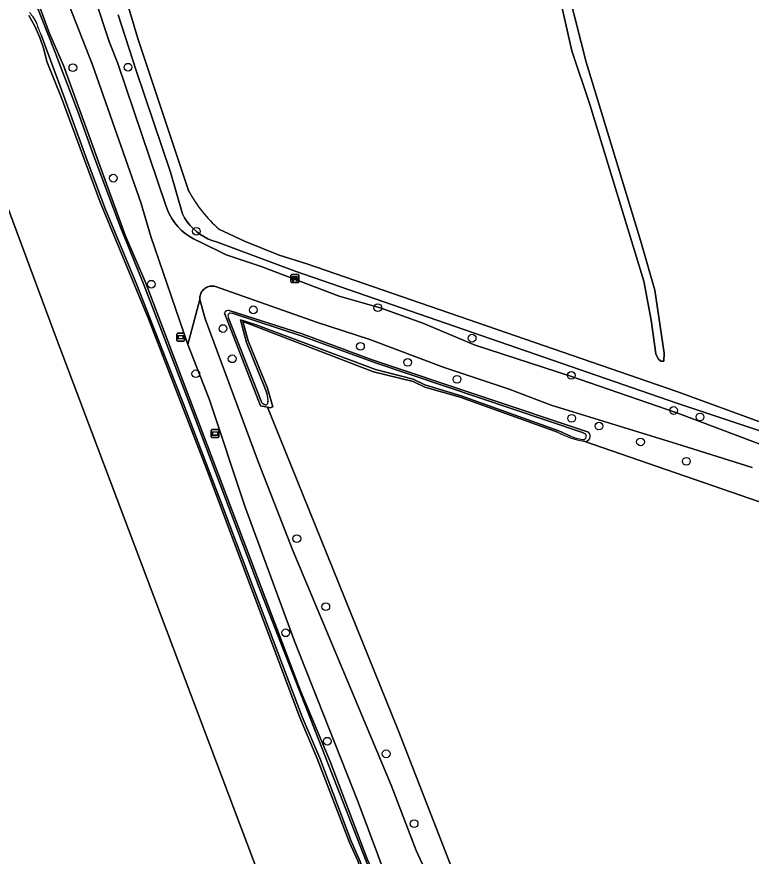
# Model space of a CAD drawing. Extents: x 162722 to 165104, y 384719 to 386284.
# Drawn here: x 163416.6 to 163509.4, y 385839.4 to 385945.5 of the extents above; entities that cross this region are included whole.
import ezdxf

# ---------------------------------------------------------------- set-up
doc = ezdxf.new("R2010")
doc.units = 0
for name, color, linetype in [('IMGEO_Bank', 7, 'Continuous'), ('IMGEO_Boom', 7, 'Continuous'), ('IMGEO_Erf', 7, 'Continuous'), ('IMGEO_Gemengd_bos', 7, 'Continuous'), ('IMGEO_Grasland_overig', 7, 'Continuous'), ('IMGEO_Groenvoorziening', 7, 'Continuous'), ('IMGEO_Hek', 7, 'Continuous'), ('IMGEO_Loofbos', 7, 'Continuous'), ('IMGEO_Oever', 7, 'Continuous'), ('IMGEO_Voetpad_halfverhard', 7, 'Continuous'), ('IMGEO_Waterloop', 7, 'Continuous'), ('IMGEO_Wegwijzer', 7, 'Continuous')]:
    doc.layers.add(name, color=color, linetype=linetype)

msp = doc.modelspace()

# ---------------------------------------------------------------- linework, layer by layer
at = {"layer": 'IMGEO_Bank'}
for p, q in [((163451.26, 385911.99), (163451.26, 385912.83)), ((163451.26, 385912.83), (163451.26, 385911.99)), ((163451.33, 385912.91), (163452.17, 385912.91)), ((163452.17, 385912.91), (163451.33, 385912.91)), ((163451.95, 385912.31), (163451.56, 385912.31)), ((163451.57, 385912.42), (163451.57, 385912.53)), ((163451.61, 385912.53), (163451.61, 385912.42)), ((163451.9, 385912.53), (163451.62, 385912.53)), ((163451.62, 385912.41), (163451.9, 385912.41)), ((163451.91, 385912.42), (163451.91, 385912.53)), ((163451.95, 385912.53), (163451.95, 385912.42)), ((163452.26, 385912.84), (163452.26, 385912)), ((163452.26, 385912), (163452.26, 385912.84)), ((163452.18, 385911.91), (163451.34, 385911.91)), ((163451.34, 385911.91), (163452.18, 385911.91))]:
    msp.add_line(p, q, dxfattribs=at)
for points in [[(163451.51, 385912.31), (163451.36, 385912.31), (163451.47, 385912.41), (163451.56, 385912.41)], [(163451.56, 385912.53), (163451.47, 385912.53), (163451.47, 385912.69), (163452.04, 385912.69), (163452.04, 385912.53), (163451.96, 385912.53)], [(163451.56, 385912.31), (163451.56, 385912.1), (163451.51, 385912.1), (163451.51, 385912.31)], [(163451.96, 385912.41), (163452.04, 385912.41), (163452.15, 385912.31), (163452.01, 385912.31)], [(163452, 385912.31), (163452, 385912.1), (163451.96, 385912.1), (163451.96, 385912.31)]]:
    msp.add_lwpolyline(points, dxfattribs=at)
for centre, radius, start, end in [((163451.34, 385912.84), 0.0779, 92.4484, 184.2845), ((163451.34, 385912.84), 0.0779, 92.4484, 184.2845), ((163451.51, 385912.3), 0.00671, 2.8957, 87.1043), ((163451.56, 385912.53), 0.00671, 2.8957, 87.1043), ((163451.56, 385912.42), 0.00671, 272.8957, 357.1043), ((163451.56, 385912.3), 0.00671, 92.8957, 177.1043), ((163451.62, 385912.53), 0.00671, 92.8957, 177.1043), ((163451.62, 385912.42), 0.00671, 182.8957, 267.1043), ((163451.9, 385912.53), 0.00671, 2.8957, 87.1043), ((163451.9, 385912.42), 0.00671, 272.8957, 357.1043), ((163451.96, 385912.53), 0.00671, 92.8957, 177.1043), ((163451.96, 385912.42), 0.00671, 182.8957, 267.1043), ((163451.95, 385912.3), 0.00671, 2.8957, 87.1043), ((163452.01, 385912.3), 0.00671, 92.8957, 177.1043), ((163452.18, 385912.84), 0.0779, 2.4484, 94.2845), ((163452.18, 385912.84), 0.0779, 2.4484, 94.2845), ((163451.34, 385911.99), 0.0779, 182.4484, 274.2845), ((163451.34, 385911.99), 0.0779, 182.4484, 274.2845), ((163452.18, 385911.99), 0.0779, 272.4484, 4.2845), ((163452.18, 385911.99), 0.0779, 272.4484, 4.2845)]:
    msp.add_arc(centre, radius, start, end, dxfattribs=at)
at = {"layer": 'IMGEO_Boom'}
for centre in [(163423.7, 385939.05), (163430.67, 385939.11), (163428.8, 385925.1), (163439.3, 385918.39), (163433.62, 385911.7), (163462.23, 385908.74), (163446.5, 385908.46), (163442.66, 385906.1), (163474.15, 385904.88), (163460.04, 385903.85), (163443.83, 385902.28), (163466, 385901.82), (163439.23, 385900.39), (163486.68, 385900.18), (163472.24, 385899.68), (163486.73, 385894.75), (163499.61, 385895.75), (163502.95, 385894.93), (163490.18, 385893.78), (163495.43, 385891.78), (163501.22, 385889.33), (163452, 385879.56), (163455.66, 385870.96), (163450.6, 385867.67), (163455.85, 385853.97), (163463.29, 385852.38), (163466.82, 385843.56)]:
    msp.add_circle(centre, 0.489, dxfattribs=at)
at = {"layer": 'IMGEO_Erf'}
msp.add_lwpolyline([(163475.07, 385764.06), (163473.07, 385768.32), (163466.29, 385788.1), (163464.36, 385792.39), (163461.47, 385800.41), (163458.67, 385807.14), (163458.16, 385809.1), (163450.56, 385828.2), (163446.52, 385838.91), (163421.32, 385905.6), (163409.34, 385937.83), (163407.99, 385940.65), (163405.02, 385947.81), (163401.15, 385945.28), (163399.49, 385946.4), (163404.2, 385949.79), (163380.66, 385986.11), (163352.81, 385968.46)], dxfattribs=at)
at = {"layer": 'IMGEO_Gemengd_bos'}
for points in [[(163484.96, 385893), (163472.64, 385897.42), (163468.16, 385898.69), (163466.71, 385899.42), (163461.69, 385900.65), (163445.19, 385906.97), (163445.83, 385904.55), (163448.31, 385898.58), (163448.96, 385896.22), (163448.61, 385896.09), (163448.3, 385896.15), (163464.81, 385855.35), (163471.37, 385838.47), (163472.96, 385835.32), (163474.55, 385831.5), (163476.65, 385827.03), (163480.49, 385817.8), (163483.69, 385808.67), (163490.95, 385789.18), (163494.31, 385780.84), (163500, 385767.83), (163507.71, 385750)], [(163728.55, 385826.49), (163723.01, 385825.55), (163721.98, 385825.38), (163704.67, 385816.92), (163592.18, 385853.68), (163516.33, 385881.17), (163516.32, 385855.54), (163516.9, 385844.49), (163516.64, 385832), (163516.88, 385815.08), (163516.43, 385808.86), (163515.31, 385809.09), (163515.55, 385813.2), (163515.62, 385818.84), (163515.44, 385828.75), (163515.48, 385834.94), (163514.79, 385843.99), (163514.67, 385856.48), (163514.96, 385882.64), (163488.27, 385891.86)]]:
    msp.add_lwpolyline(points, dxfattribs=at)
msp.add_arc((163490.16, 385902.81), 11.11, 242.0942, 260.2395, dxfattribs=at)
at = {"layer": 'IMGEO_Grasland_overig'}
for points in [[(163424.63, 385953.47), (163428.33, 385942.23), (163429.38, 385939.57), (163435.42, 385921.77), (163435.62, 385921.16), (163435.88, 385920.58), (163436.19, 385920.02), (163436.54, 385919.49), (163436.95, 385918.99), (163437.39, 385918.54), (163437.88, 385918.12), (163438.4, 385917.75), (163438.95, 385917.42), (163439.52, 385917.15), (163439.59, 385917.12), (163443.06, 385915.41), (163447.48, 385913.94), (163457.36, 385910.2), (163462.66, 385908.69), (163467.93, 385906.77), (163474.52, 385903.99), (163486.6, 385900.07), (163500, 385895.44), (163512.54, 385890.74)], [(163511.53, 385892.86), (163500, 385896.68), (163451.81, 385913.34), (163441.83, 385917.06), (163441.28, 385917.23), (163440.76, 385917.45), (163440.25, 385917.71), (163439.76, 385918.01), (163439.31, 385918.35), (163438.88, 385918.73), (163438.49, 385919.15), (163438.13, 385919.6), (163437.82, 385920.07), (163437.54, 385920.57), (163436.02, 385925.85), (163431.68, 385938.68), (163429.42, 385945.71)], [(163509.52, 385888.53), (163500, 385891.54), (163484.13, 385896.44), (163478.84, 385898.43), (163470.61, 385901.2), (163461.22, 385904.71), (163454.47, 385906.92), (163441.71, 385911.42), (163441.57, 385911.45), (163441.43, 385911.46), (163441.29, 385911.47), (163441.15, 385911.46), (163441.02, 385911.44), (163440.88, 385911.41), (163440.74, 385911.36), (163440.62, 385911.31), (163440.49, 385911.24), (163440.38, 385911.16), (163440.27, 385911.07), (163440.17, 385910.98), (163440.08, 385910.87), (163439.99, 385910.76), (163439.92, 385910.64), (163439.86, 385910.51), (163439.82, 385910.38), (163439.78, 385910.24), (163439.75, 385910.1), (163439.74, 385909.96), (163439.74, 385909.82), (163439.74, 385909.79), (163440.42, 385907.33), (163447.14, 385889.17), (163451.48, 385878.06), (163463.92, 385848.41), (163467.06, 385840.16), (163468.39, 385837.34)], [(163500, 385757.07), (163493.1, 385773.91), (163488.46, 385786.08), (163484.51, 385795.52), (163481.69, 385803.14), (163472.45, 385826.49), (163468.39, 385837.34), (163467.06, 385840.16), (163463.92, 385848.41), (163451.48, 385878.06), (163447.14, 385889.17), (163440.42, 385907.33), (163439.74, 385909.79), (163438.23, 385904.08), (163440.98, 385897.09), (163445.42, 385883.66), (163451.72, 385866.6), (163459.76, 385846.26), (163463.56, 385836.13), (163466.05, 385830.61), (163468.09, 385825.26), (163470.49, 385819.6), (163490.07, 385769.76), (163498.37, 385750)], [(163507.71, 385750), (163500, 385767.83), (163494.31, 385780.84), (163490.95, 385789.18), (163483.69, 385808.67), (163480.49, 385817.8), (163476.65, 385827.03), (163474.55, 385831.5), (163472.96, 385835.32), (163471.37, 385838.47), (163464.81, 385855.35), (163448.3, 385896.15), (163447.42, 385896.33), (163442.88, 385908.04)], [(163443.46, 385908.37), (163452.69, 385905.44), (163461.54, 385902.15), (163488.84, 385893)], [(163488.27, 385891.86), (163514.96, 385882.64), (163515, 385885.59), (163516.22, 385885.26), (163516.33, 385881.17), (163592.18, 385853.68)]]:
    msp.add_lwpolyline(points, dxfattribs=at)
for centre, radius, start, end in [((163443.33, 385907.91), 0.473, 75.0177, 164.7279), ((163488.44, 385892.49), 0.648, 255.5196, 51.7946)]:
    msp.add_arc(centre, radius, start, end, dxfattribs=at)
at = {"layer": 'IMGEO_Groenvoorziening'}
for points in [[(163498.37, 385750), (163490.07, 385769.76), (163470.49, 385819.6), (163468.09, 385825.26), (163466.05, 385830.61), (163463.56, 385836.13), (163459.76, 385846.26), (163451.72, 385866.6), (163445.42, 385883.66), (163440.98, 385897.09), (163438.23, 385904.08), (163433.55, 385917.71), (163432.27, 385922.01), (163426.2, 385939.42), (163421.5, 385951.36)], [(163418.98, 385948.23), (163420.74, 385943.36), (163422.52, 385939.32), (163430.31, 385917.88), (163432.93, 385911.85), (163452.46, 385860.32), (163456.2, 385851.39), (163460.91, 385838.98), (163462.26, 385836), (163465.83, 385826.65), (163467.4, 385823.21), (163479.98, 385790.55), (163485.17, 385777.94), (163497.23, 385750)], [(163405.02, 385947.81), (163407.99, 385940.65), (163409.34, 385937.83), (163421.32, 385905.6), (163446.52, 385838.91), (163450.56, 385828.2), (163458.16, 385809.1), (163458.67, 385807.14), (163461.47, 385800.41), (163464.36, 385792.39), (163466.29, 385788.1), (163473.07, 385768.32), (163475.07, 385764.06)], [(163491.57, 385757.52), (163483.93, 385775.42), (163475.86, 385796.72), (163468.26, 385817.3), (163464.55, 385826.71), (163462.27, 385831.7), (163460.84, 385835.36), (163459.71, 385838.85), (163458.64, 385841.19), (163454.58, 385851.8), (163452.37, 385856.95), (163440.58, 385888.39), (163433.24, 385907.33), (163427.15, 385922.07), (163422.27, 385935.26), (163420.41, 385939.85), (163420.04, 385941.38), (163419.53, 385942.86), (163418.89, 385944.3), (163418.15, 385945.65)]]:
    msp.add_lwpolyline(points, dxfattribs=at)
at = {"layer": 'IMGEO_Hek'}
msp.add_lwpolyline([(163405.02, 385947.81), (163407.99, 385940.65), (163409.34, 385937.83), (163421.32, 385905.6), (163446.52, 385838.91)], dxfattribs=at)
at = {"layer": 'IMGEO_Loofbos'}
for points in [[(163486.55, 385947.76), (163488.58, 385939.74), (163495.49, 385917.09), (163497.24, 385910.93), (163498.43, 385902.99), (163498.37, 385902), (163497.99, 385901.98), (163497.66, 385902.29), (163497.36, 385902.9), (163496.78, 385907.17), (163495.86, 385912.08), (163489.02, 385934.41), (163486.76, 385941.18), (163484.45, 385951.44)], [(163430.38, 385947.88), (163431.92, 385942.75), (163438.37, 385923.43)], [(163442.13, 385918.67), (163445.39, 385917.15), (163449.76, 385915.35), (163453.26, 385914.28), (163500, 385898.14), (163510.83, 385894.19), (163514.3, 385893.27), (163515.45, 385893.14), (163516.08, 385893.46), (163517.28, 385900.67), (163517.94, 385903.89), (163518.49, 385905.33), (163521.33, 385908.08), (163523.5, 385910.48), (163525.77, 385914.78), (163528.94, 385917.62), (163529.89, 385918.68), (163536.85, 385932.37), (163537.44, 385936.03), (163537.57, 385939.38), (163537.34, 385942.18), (163537.54, 385944.97), (163538.22, 385947.71)]]:
    msp.add_lwpolyline(points, dxfattribs=at)
msp.add_arc((163453.47, 385931.52), 17.13, 208.1992, 228.5771, dxfattribs=at)
at = {"layer": 'IMGEO_Oever'}
for points in [[(163497.23, 385750), (163485.17, 385777.94), (163479.98, 385790.55), (163467.4, 385823.21), (163465.83, 385826.65), (163462.26, 385836), (163460.91, 385838.98), (163456.2, 385851.39), (163452.46, 385860.32), (163432.93, 385911.85), (163430.31, 385917.88), (163422.52, 385939.32), (163420.74, 385943.36), (163418.98, 385948.23)], [(163418.7, 385948.06), (163421.41, 385941.08), (163422.21, 385939.01), (163424.34, 385933.51), (163426.34, 385927.86), (163429.72, 385918.91), (163432.64, 385911.73), (163438.3, 385896.96), (163447.38, 385873.04), (163460.78, 385838.81), (163462.07, 385835.84), (163465.76, 385826.3), (163467.28, 385822.97), (163471.15, 385812.85), (163475.12, 385802.36), (163479.91, 385790.53), (163485.1, 385777.9), (163496.5, 385750.54)], [(163418.15, 385945.65), (163418.89, 385944.3), (163419.53, 385942.86), (163420.04, 385941.38), (163420.41, 385939.85), (163422.27, 385935.26), (163427.15, 385922.07), (163433.24, 385907.33), (163440.58, 385888.39), (163452.37, 385856.95), (163454.58, 385851.8), (163458.64, 385841.19), (163459.71, 385838.85), (163460.84, 385835.36), (163462.27, 385831.7), (163464.55, 385826.71), (163468.26, 385817.3), (163475.86, 385796.72), (163483.93, 385775.42), (163491.57, 385757.52)], [(163491.94, 385757.77), (163482.65, 385780.13), (163477.27, 385794.33), (163464.84, 385826.7), (163462.49, 385831.86), (163461.09, 385835.47), (163459.99, 385838.78), (163458.87, 385841.36), (163456.54, 385847.51), (163454.89, 385851.84), (163452.66, 385857.06), (163445.93, 385874.88), (163442.7, 385883.44), (163437.73, 385896.48), (163431.79, 385911.62), (163427.73, 385921.34), (163425.35, 385927.81), (163422.67, 385935.13), (163420.88, 385940.01), (163420.33, 385941.49), (163419.7, 385943.21)], [(163442.88, 385908.04), (163447.42, 385896.33), (163448.3, 385896.15), (163448.61, 385896.09), (163448.96, 385896.22), (163448.31, 385898.58), (163445.83, 385904.55), (163445.19, 385906.97), (163461.69, 385900.65), (163466.71, 385899.42), (163468.16, 385898.69), (163472.64, 385897.42), (163484.96, 385893)], [(163452.69, 385905.44), (163443.46, 385908.37)], [(163443.96, 385907.99), (163452.69, 385905.12), (163461.95, 385901.77), (163488.09, 385892.98), (163488.43, 385892.78)], [(163447.52, 385896.83), (163447.5, 385896.94), (163443.38, 385907.42)], [(163486.59, 385892.5), (163485.11, 385893.17), (163472.75, 385897.61), (163468.19, 385898.99), (163466.71, 385899.69), (163461.93, 385900.93), (163446.87, 385906.55), (163444.87, 385907.22), (163445.66, 385904.35), (163448.05, 385898.4), (163448.19, 385897.94)], [(163488.84, 385893), (163461.54, 385902.15), (163452.69, 385905.44)], [(163448.19, 385897.94), (163448.22, 385897.84)], [(163447.93, 385896.49), (163447.73, 385896.6)], [(163448.34, 385896.63), (163448.31, 385896.57)], [(163448.32, 385896.91), (163448.33, 385896.86)]]:
    msp.add_lwpolyline(points, dxfattribs=at)
for centre, radius, start, end in [((163422.07, 385948.54), 4.58, 213.181, 221.9362), ((163417.06, 385944.08), 2.13, 13.6522, 41.1032), ((163428.86, 385947.8), 10.25, 198.266, 206.5824), ((163443.33, 385907.91), 0.473, 75.0177, 164.7279), ((163443.62, 385907.71), 0.337, 90.3059, 175.0559), ((163443.56, 385906.66), 1.38, 73.0384, 87.6076), ((163443.95, 385907.78), 0.671, 183.5637, 212.2149), ((163446.27, 385897.18), 2.06, 6.3329, 18.4973), ((163446.15, 385897.3), 2.18, 357.1672, 2.8328), ((163447.81, 385896.91), 0.299, 195.4707, 225.3097), ((163448.04, 385897.18), 0.655, 227.1569, 241.6061), ((163448.1, 385896.79), 0.347, 242.0741, 272.7327), ((163448.08, 385896.72), 0.275, 276.8249, 326.1288), ((163450.07, 385897.09), 1.75, 176.6382, 185.8169), ((163447.71, 385896.73), 0.639, 351.4315, 11.6372), ((163490.16, 385902.81), 11.11, 242.0942, 260.2395), ((163490.17, 385902.19), 10.33, 249.727, 258.3518), ((163488.19, 385892.57), 0.5, 258.1342, 288.0779), ((163488.44, 385892.49), 0.648, 255.5196, 51.7946), ((163488.24, 385892.4), 0.327, 288.4547, 333.8317), ((163488.32, 385892.54), 0.263, 9.421, 65.4331), ((163487.98, 385892.51), 0.609, 335.3059, 7.1235)]:
    msp.add_arc(centre, radius, start, end, dxfattribs=at)
at = {"layer": 'IMGEO_Voetpad_halfverhard'}
for points in [[(163512.54, 385890.74), (163500, 385895.44), (163486.6, 385900.07), (163474.52, 385903.99), (163467.93, 385906.77), (163462.66, 385908.69), (163457.36, 385910.2), (163447.48, 385913.94), (163443.06, 385915.41), (163439.59, 385917.12), (163439.52, 385917.15), (163438.95, 385917.42), (163438.4, 385917.75), (163437.88, 385918.12), (163437.39, 385918.54), (163436.95, 385918.99), (163436.54, 385919.49), (163436.19, 385920.02), (163435.88, 385920.58), (163435.62, 385921.16), (163435.42, 385921.77), (163429.38, 385939.57), (163428.33, 385942.23), (163424.63, 385953.47)], [(163421.5, 385951.36), (163426.2, 385939.42), (163432.27, 385922.01), (163433.55, 385917.71), (163438.23, 385904.08), (163439.74, 385909.79), (163439.74, 385909.82), (163439.74, 385909.96), (163439.75, 385910.1), (163439.78, 385910.24), (163439.82, 385910.38), (163439.86, 385910.51), (163439.92, 385910.64), (163439.99, 385910.76), (163440.08, 385910.87), (163440.17, 385910.98), (163440.27, 385911.07), (163440.38, 385911.16), (163440.49, 385911.24), (163440.62, 385911.31), (163440.74, 385911.36), (163440.88, 385911.41), (163441.02, 385911.44), (163441.15, 385911.46), (163441.29, 385911.47), (163441.43, 385911.46), (163441.57, 385911.45), (163441.71, 385911.42), (163454.47, 385906.92), (163461.22, 385904.71), (163470.61, 385901.2), (163478.84, 385898.43), (163484.13, 385896.44), (163500, 385891.54), (163509.52, 385888.53)]]:
    msp.add_lwpolyline(points, dxfattribs=at)
at = {"layer": 'IMGEO_Waterloop'}
for points in [[(163484.45, 385951.44), (163486.76, 385941.18), (163489.02, 385934.41), (163495.86, 385912.08), (163496.78, 385907.17), (163497.36, 385902.9), (163497.66, 385902.29), (163497.99, 385901.98), (163498.37, 385902), (163498.43, 385902.99), (163497.24, 385910.93), (163495.49, 385917.09), (163488.58, 385939.74), (163486.55, 385947.76)], [(163496.5, 385750.54), (163485.1, 385777.9), (163479.91, 385790.53), (163475.12, 385802.36), (163471.15, 385812.85), (163467.28, 385822.97), (163465.76, 385826.3), (163462.07, 385835.84), (163460.78, 385838.81), (163447.38, 385873.04), (163438.3, 385896.96), (163432.64, 385911.73), (163429.72, 385918.91), (163426.34, 385927.86), (163424.34, 385933.51), (163422.21, 385939.01), (163421.41, 385941.08), (163418.7, 385948.06)], [(163438.37, 385923.43), (163431.92, 385942.75), (163430.38, 385947.88)], [(163538.22, 385947.71), (163537.54, 385944.97), (163537.34, 385942.18), (163537.57, 385939.38), (163537.44, 385936.03), (163536.85, 385932.37), (163529.89, 385918.68), (163528.94, 385917.62), (163525.77, 385914.78), (163523.5, 385910.48), (163521.33, 385908.08), (163518.49, 385905.33), (163517.94, 385903.89), (163517.28, 385900.67), (163516.08, 385893.46), (163515.45, 385893.14), (163514.3, 385893.27), (163510.83, 385894.19), (163500, 385898.14), (163453.26, 385914.28), (163449.76, 385915.35), (163445.39, 385917.15), (163442.13, 385918.67)], [(163429.42, 385945.71), (163431.68, 385938.68), (163436.02, 385925.85), (163437.54, 385920.57), (163437.82, 385920.07), (163438.13, 385919.6), (163438.49, 385919.15), (163438.88, 385918.73), (163439.31, 385918.35), (163439.76, 385918.01), (163440.25, 385917.71), (163440.76, 385917.45), (163441.28, 385917.23), (163441.83, 385917.06), (163451.81, 385913.34), (163500, 385896.68), (163511.53, 385892.86)], [(163419.7, 385943.21), (163420.33, 385941.49), (163420.88, 385940.01), (163422.67, 385935.13), (163425.35, 385927.81), (163427.73, 385921.34), (163431.79, 385911.62), (163437.73, 385896.48), (163442.7, 385883.44), (163445.93, 385874.88), (163452.66, 385857.06), (163454.89, 385851.84), (163456.54, 385847.51), (163458.87, 385841.36), (163459.99, 385838.78), (163461.09, 385835.47), (163462.49, 385831.86), (163464.84, 385826.7), (163477.27, 385794.33), (163482.65, 385780.13), (163491.94, 385757.77)], [(163488.43, 385892.78), (163488.09, 385892.98), (163461.95, 385901.77), (163452.69, 385905.12), (163443.96, 385907.99)], [(163443.38, 385907.42), (163447.5, 385896.94), (163447.52, 385896.83)], [(163448.22, 385897.84), (163448.19, 385897.94), (163448.05, 385898.4), (163445.66, 385904.35), (163444.87, 385907.22), (163446.87, 385906.55), (163461.93, 385900.93), (163466.71, 385899.69), (163468.19, 385898.99), (163472.75, 385897.61), (163485.11, 385893.17), (163486.59, 385892.5)], [(163447.73, 385896.6), (163447.93, 385896.49)], [(163448.31, 385896.57), (163448.34, 385896.63)], [(163448.33, 385896.86), (163448.32, 385896.91)]]:
    msp.add_lwpolyline(points, dxfattribs=at)
for centre, radius, start, end in [((163422.07, 385948.54), 4.58, 213.181, 221.9362), ((163417.06, 385944.08), 2.13, 13.6522, 41.1032), ((163428.86, 385947.8), 10.25, 198.266, 206.5824), ((163453.47, 385931.52), 17.13, 208.1992, 228.5771), ((163443.62, 385907.71), 0.337, 90.3059, 175.0559), ((163443.56, 385906.66), 1.38, 73.0384, 87.6076), ((163443.95, 385907.78), 0.671, 183.5637, 212.2149), ((163446.27, 385897.18), 2.06, 6.3329, 18.4973), ((163446.15, 385897.3), 2.18, 357.1672, 2.8328), ((163447.81, 385896.91), 0.299, 195.4707, 225.3097), ((163448.04, 385897.18), 0.655, 227.1569, 241.6061), ((163448.1, 385896.79), 0.347, 242.0741, 272.7327), ((163448.08, 385896.72), 0.275, 276.8249, 326.1288), ((163450.07, 385897.09), 1.75, 176.6382, 185.8169), ((163447.71, 385896.73), 0.639, 351.4315, 11.6372), ((163490.17, 385902.19), 10.33, 249.727, 258.3518), ((163488.19, 385892.57), 0.5, 258.1342, 288.0779), ((163488.24, 385892.4), 0.327, 288.4547, 333.8317), ((163488.32, 385892.54), 0.263, 9.421, 65.4331), ((163487.98, 385892.51), 0.609, 335.3059, 7.1235)]:
    msp.add_arc(centre, radius, start, end, dxfattribs=at)
at = {"layer": 'IMGEO_Wegwijzer'}
for p, q in [((163436.83, 385904.61), (163436.83, 385905.41)), ((163436.83, 385905.41), (163436.83, 385904.61)), ((163436.93, 385905.51), (163437.72, 385905.51)), ((163437.72, 385905.51), (163436.93, 385905.51)), ((163437.82, 385905.41), (163437.82, 385904.61)), ((163437.82, 385904.61), (163437.82, 385905.41)), ((163437.72, 385904.51), (163436.93, 385904.51)), ((163436.93, 385904.51), (163437.72, 385904.51)), ((163441.17, 385892.43), (163441.17, 385893.23)), ((163441.17, 385893.23), (163441.17, 385892.43)), ((163441.27, 385893.33), (163442.06, 385893.33)), ((163442.06, 385893.33), (163441.27, 385893.33)), ((163442.16, 385893.23), (163442.16, 385892.43)), ((163442.16, 385892.43), (163442.16, 385893.23)), ((163442.06, 385892.33), (163441.27, 385892.33)), ((163441.27, 385892.33), (163442.06, 385892.33))]:
    msp.add_line(p, q, dxfattribs=at)
for points in [[(163436.93, 385905.24), (163437.72, 385905.24), (163437.72, 385904.78), (163436.93, 385904.78), (163436.93, 385905.24)], [(163436.99, 385905.18), (163436.99, 385904.84), (163437.65, 385904.84), (163437.65, 385905.18), (163436.99, 385905.18)], [(163441.27, 385893.06), (163442.06, 385893.06), (163442.06, 385892.6), (163441.27, 385892.6), (163441.27, 385893.06)], [(163441.34, 385893), (163441.34, 385892.66), (163442, 385892.66), (163442, 385893), (163441.34, 385893)]]:
    msp.add_lwpolyline(points, dxfattribs=at)
for centre, start, end in [((163436.93, 385905.41), 90, 180), ((163436.93, 385905.41), 90, 180), ((163437.72, 385905.41), 0, 90), ((163437.72, 385905.41), 360, 90), ((163436.93, 385904.61), 180, 270), ((163436.93, 385904.61), 180, 270), ((163437.72, 385904.61), 270, 0), ((163437.72, 385904.61), 270, 0), ((163441.27, 385893.23), 90, 180), ((163441.27, 385893.23), 90, 180), ((163442.06, 385893.23), 0, 90), ((163442.06, 385893.23), 360, 90), ((163441.27, 385892.43), 180, 270), ((163441.27, 385892.43), 180, 270), ((163442.06, 385892.43), 270, 0), ((163442.06, 385892.43), 270, 0)]:
    msp.add_arc(centre, 0.1, start, end, dxfattribs=at)

doc.saveas('drawing.dxf')
